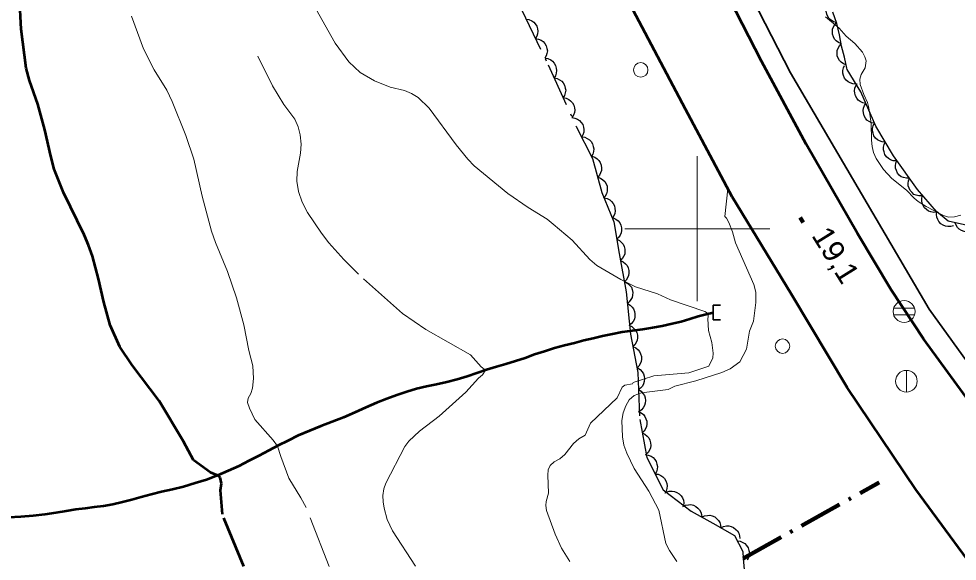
# Model space of a CAD drawing. Extents: x 355726 to 357533, y 5103782 to 5105258.
# Drawn here: x 356353.2 to 356418, y 5104677.1 to 5104714.5 of the extents above; entities that cross this region are included whole.
import ezdxf

# ---------------------------------------------------------------- set-up
doc = ezdxf.new("R2010")
doc.units = 0
doc.header["$LTSCALE"] = 0.6
for name, pattern in [('DASH_DOUBLE_DOT', [9.2, 5, -1.2, 0.3, -1.2, 0.3, -1.2]), ('DOT_DASHED', [7.7, 5, -1.2, 0.3, -1.2]), ('LONG_DASHED', [7.5, 6, -1.5])]:
    doc.linetypes.add(name, pattern=pattern)
for name, color, linetype, lineweight in [('1', 7, 'LONG_DASHED', 53), ('2', 7, 'LONG_DASHED', 13), ('21', 7, 'LONG_DASHED', 35), ('22', 7, 'Continuous', 13), ('26', 7, 'Continuous', 35), ('3', 7, 'Continuous', 140), ('36', 7, 'Continuous', 13), ('4', 7, 'DASH_DOUBLE_DOT', 53), ('41', 7, 'DOT_DASHED', 90), ('44', 7, 'Continuous', 25), ('61', 7, 'Continuous', 13)]:
    doc.layers.add(name, color=color, linetype=linetype, lineweight=lineweight)

msp = doc.modelspace()

# ---------------------------------------------------------------- linework, layer by layer
at = {"layer": '1'}
msp.add_lwpolyline([(356368.7, 5104676.7), (356367.21, 5104680.3), (356367.08, 5104681.96), (356367.16, 5104682.42), (356367.05, 5104682.84), (356366.82, 5104683.01), (356366.39, 5104683.19), (356365.21, 5104684.04), (356364.52, 5104685.33), (356362.86, 5104688.12), (356360.98, 5104690.59), (356360.14, 5104691.86), (356359.46, 5104693.34), (356359.02, 5104694.94), (356358.67, 5104696.54), (356358.24, 5104698.11), (356357.97, 5104698.87), (356357.68, 5104699.59), (356356.25, 5104702.51), (356355.61, 5104704.12), (356355.36, 5104705.01), (356354.96, 5104706.83), (356354.48, 5104708.59), (356353.89, 5104710.23), (356353.67, 5104711.07), (356353.33, 5104713.76), (356353.21, 5104716.01)], dxfattribs=at)
at = {"layer": '2'}
for points in [[(356395.74, 5104695.99), (356394.72, 5104696.51), (356393.07, 5104697.47), (356392.59, 5104697.88), (356391.37, 5104699.22), (356390.05, 5104700.32), (356389.63, 5104700.66), (356388.32, 5104701.47), (356386.93, 5104702.44), (356384.59, 5104704.34), (356384.15, 5104704.8), (356383.36, 5104705.79), (356381.5, 5104708.33), (356380.72, 5104709.05), (356380.26, 5104709.34), (356379.78, 5104709.54), (356378.79, 5104709.76), (356377.72, 5104710.2), (356376.73, 5104710.79), (356375.94, 5104711.51), (356374.99, 5104712.8), (356373.22, 5104715.97)], [(356374.58, 5104676.7), (356372.99, 5104680.76), (356372.64, 5104681.43), (356371.81, 5104682.8), (356371.24, 5104684.3), (356371.02, 5104685.01), (356370.71, 5104685.42), (356369.46, 5104686.84), (356369.09, 5104687.63), (356368.95, 5104688.01), (356369, 5104688.32), (356369.18, 5104688.63), (356369.3, 5104689.01), (356369.37, 5104689.68), (356369.31, 5104690.55), (356369.05, 5104691.59), (356368.7, 5104693.38), (356368.18, 5104695.23), (356367.56, 5104697.05), (356366.73, 5104699.05), (356366.46, 5104699.83), (356365.81, 5104702.25), (356365.25, 5104704.8), (356364.7, 5104706.43), (356363.74, 5104708.79), (356363.37, 5104709.55), (356362.51, 5104710.97), (356361.77, 5104712.42), (356360.93, 5104714.66)], [(356372.36, 5104703.28), (356372.37, 5104703.96), (356372.61, 5104705.21), (356372.65, 5104705.84), (356372.58, 5104706.47), (356372.44, 5104707.03), (356372.21, 5104707.55), (356371.46, 5104708.57), (356370.67, 5104709.86), (356369.65, 5104711.91)], [(356380.55, 5104676.72), (356378.96, 5104679.16), (356378.6, 5104679.94), (356378.38, 5104680.72), (356378.31, 5104681.15), (356378.3, 5104681.59), (356378.35, 5104682.05), (356378.49, 5104682.45), (356379.82, 5104684.97), (356380.08, 5104685.34), (356380.82, 5104686.04), (356382.19, 5104687.07), (356384.02, 5104688.72), (356384.9, 5104689.69), (356385.17, 5104689.93), (356385.38, 5104690.24), (356385.08, 5104690.48), (356384.34, 5104691.3), (356381.25, 5104693.05), (356379.64, 5104694.15), (356376.62, 5104696.86), (356375.59, 5104697.87), (356374.56, 5104699.04), (356374.06, 5104699.69), (356373.09, 5104701.11), (356372.73, 5104701.84), (356372.47, 5104702.57), (356372.36, 5104703.28)], [(356391.2, 5104677.05), (356390.62, 5104677.97), (356390.18, 5104678.93), (356389.6, 5104680.57), (356389.54, 5104680.9), (356389.57, 5104681.19), (356389.72, 5104681.75), (356389.68, 5104683), (356389.71, 5104683.36), (356389.84, 5104683.67), (356390.13, 5104683.93), (356390.51, 5104684.13), (356390.86, 5104684.42), (356391.45, 5104685.19), (356391.83, 5104685.51), (356392.25, 5104685.76), (356392.64, 5104686.59), (356394.46, 5104688.34), (356394.81, 5104689.08), (356395, 5104689.22), (356395.53, 5104689.3), (356395.57, 5104689.4), (356397, 5104689.86), (356399.41, 5104690.07), (356400.81, 5104690.51), (356401.07, 5104691.09), (356401.09, 5104691.41), (356401, 5104692.15), (356400.77, 5104692.99), (356400.74, 5104693.78), (356400.78, 5104694.13), (356400.53, 5104694.3), (356398.16, 5104695.09), (356397.25, 5104695.51), (356395.74, 5104695.99)], [(356398.58, 5104677.05), (356398.08, 5104677.8), (356397.84, 5104678.29), (356397.34, 5104680.59), (356396.65, 5104681.9), (356395.65, 5104683.45), (356395.13, 5104684.53), (356394.94, 5104685.08), (356394.85, 5104685.65), (356394.8, 5104686.78), (356394.89, 5104687.3), (356395.06, 5104687.78), (356395.31, 5104688.19), (356395.65, 5104688.49), (356396.15, 5104688.67), (356397.99, 5104688.91)]]:
    msp.add_lwpolyline(points, dxfattribs=at)
at = {"layer": '2', "linetype": 'Continuous'}
for points in [[(356418.19, 5104700.94), (356417.75, 5104700.83), (356417.34, 5104700.8), (356417, 5104700.91), (356415.81, 5104701.53), (356415.26, 5104701.87), (356414.97, 5104702.11), (356414.44, 5104702.67), (356413.44, 5104703.46), (356412.86, 5104704.09), (356412.36, 5104704.84), (356412.18, 5104705.26), (356412.08, 5104705.67), (356412.03, 5104706.12), (356412.01, 5104707.28), (356411.84, 5104708.34), (356411.76, 5104708.7), (356411.49, 5104709.26), (356411.25, 5104709.95), (356411.22, 5104710.33), (356411.31, 5104710.63), (356411.6, 5104711.09), (356411.67, 5104711.58), (356411.58, 5104711.87), (356411.4, 5104712.18), (356410.88, 5104712.79), (356410.28, 5104713.29), (356409.79, 5104713.83), (356408.86, 5104714.62)], [(356397.99, 5104688.91), (356398.46, 5104689.13), (356399.91, 5104689.51), (356401.7, 5104690.09), (356402.27, 5104690.34), (356402.95, 5104690.82), (356403.4, 5104691.69), (356403.6, 5104692.93), (356403.88, 5104693.63), (356404.04, 5104694.91), (356404.05, 5104695.63), (356403.91, 5104696.15), (356402.65, 5104699.03), (356402.44, 5104699.79), (356402.19, 5104700.43), (356402.03, 5104700.73), (356401.91, 5104700.84), (356402.11, 5104702.75)]]:
    msp.add_lwpolyline(points, dxfattribs=at)
at = {"layer": '21', "linetype": 'Continuous', "lineweight": 53}
for points in [[(356465.23, 5104630.18), (356460.52, 5104635.38), (356455.5, 5104641.22), (356450.72, 5104646.97), (356446.03, 5104652.62), (356443.1, 5104656.3), (356439.05, 5104661.26), (356435.08, 5104666.3), (356431.34, 5104671.04), (356426.74, 5104677.01), (356422.96, 5104682.37), (356419.43, 5104687.21), (356415.61, 5104692.4), (356413.4, 5104695.79), (356411.07, 5104699.67), (356407.53, 5104705.84), (356404.43, 5104711.57), (356400.53, 5104719.2)], [(356503.88, 5104591.24), (356501.22, 5104592.67), (356494.26, 5104596.65), (356488.59, 5104600.26), (356482.8, 5104604.49), (356477.42, 5104608.9), (356471.77, 5104614.15), (356470.67, 5104615.2), (356466.38, 5104619.37), (356460.52, 5104625.79), (356457.89, 5104628.63), (356455.2, 5104631.55), (356449.74, 5104638.07), (356443.65, 5104645.51), (356437.37, 5104653.37), (356432.21, 5104659.91), (356425.89, 5104667.65), (356420.4, 5104674.8), (356415.1, 5104682.01), (356410.34, 5104689.05), (356406.48, 5104695.51), (356402.4, 5104702.2), (356399.2, 5104708.25), (356395.34, 5104715.51)]]:
    msp.add_lwpolyline(points, dxfattribs=at)
at = {"layer": '22', "lineweight": 35}
msp.add_lwpolyline([(356398.99, 5104725.29), (356406.44, 5104710.76), (356416.02, 5104694.45), (356420.84, 5104687.75), (356428.28, 5104677.43), (356431.74, 5104672.96), (356437.23, 5104665.9), (356445.59, 5104655.42), (356455.14, 5104643.74), (356462.64, 5104635.11), (356472.66, 5104624.53), (356482.75, 5104614.79), (356490.22, 5104608.93), (356498.5, 5104603.44), (356506.79, 5104598.67), (356517.76, 5104593.42), (356532.75, 5104586.84)], dxfattribs=at)
at = {"layer": '26'}
for p, q in [((356401.11, 5104693.71), (356401.11, 5104694.72)), ((356401.11, 5104694.72), (356401.61, 5104694.72)), ((356401.11, 5104693.71), (356401.61, 5104693.71))]:
    msp.add_line(p, q, dxfattribs=at)
at = {"layer": '3'}
msp.add_line((356407.11, 5104700.78), (356407.32, 5104700.44), dxfattribs=at)
at = {"layer": '36'}
for p, q in [((356415, 5104694.52), (356413.55, 5104694.52)), ((356413.55, 5104694.06), (356415, 5104694.06)), ((356414.44, 5104688.72), (356414.44, 5104690.22))]:
    msp.add_line(p, q, dxfattribs=at)
for centre, radius in [((356396.099, 5104710.96), 0.5), ((356414.283, 5104694.29), 0.759), ((356405.889, 5104691.9), 0.5), ((356414.437, 5104689.483), 0.75)]:
    msp.add_circle(centre, radius, dxfattribs=at)
at = {"layer": '4'}
msp.add_lwpolyline([(356401.11, 5104694.21), (356400.62, 5104694.09), (356400.07, 5104693.94), (356399.49, 5104693.76), (356398.89, 5104693.59), (356398.26, 5104693.43), (356397.58, 5104693.29), (356396.92, 5104693.16), (356396.21, 5104693.05), (356395.51, 5104692.96), (356394.82, 5104692.86), (356394.14, 5104692.72), (356393.46, 5104692.58), (356392.82, 5104692.42), (356392.18, 5104692.28), (356391.53, 5104692.11), (356390.83, 5104691.94), (356390.14, 5104691.76), (356389.45, 5104691.54), (356388.77, 5104691.32), (356388.12, 5104691.07), (356387.46, 5104690.86), (356386.79, 5104690.66), (356386.15, 5104690.47), (356385.46, 5104690.26), (356384.78, 5104690.04), (356384.11, 5104689.8), (356383.42, 5104689.59), (356382.71, 5104689.42), (356381.99, 5104689.26), (356381.3, 5104689.11), (356380.62, 5104688.95), (356379.94, 5104688.74), (356379.26, 5104688.51), (356378.56, 5104688.26), (356377.85, 5104687.98), (356377.12, 5104687.67), (356376.36, 5104687.33), (356375.57, 5104686.97), (356374.79, 5104686.67), (356374, 5104686.37), (356373.22, 5104686.05), (356372.45, 5104685.73), (356371.74, 5104685.38), (356371.06, 5104685.05), (356370.41, 5104684.7), (356369.73, 5104684.34), (356369.05, 5104683.98), (356368.35, 5104683.62), (356367.62, 5104683.29), (356366.88, 5104682.98), (356366.11, 5104682.69), (356365.33, 5104682.45), (356364.54, 5104682.2), (356363.76, 5104682.01), (356363.02, 5104681.84), (356362.3, 5104681.66), (356361.6, 5104681.49), (356360.96, 5104681.3), (356360.32, 5104681.13), (356359.66, 5104680.98), (356359, 5104680.87), (356358.37, 5104680.79), (356357.75, 5104680.71), (356357.1, 5104680.63), (356356.43, 5104680.51), (356355.72, 5104680.4), (356354.95, 5104680.29), (356354.14, 5104680.2), (356353.29, 5104680.13), (356352.44, 5104680.08)], dxfattribs=at)
at = {"layer": '41'}
msp.add_line((356403.17, 5104677.26), (356412.56, 5104682.49), dxfattribs=at)
at = {"layer": '44', "linetype": 'DOT_DASHED'}
for points in [[(356447.85, 5104716.69), (356443.31, 5104713.92), (356438.92, 5104711.06), (356435.17, 5104708.63), (356432.4, 5104707.23), (356428.75, 5104705.34), (356422.08, 5104701.6), (356420.34, 5104700.61), (356419.08, 5104700.13), (356417.32, 5104700.52), (356416.51, 5104701.18), (356415.2, 5104702.71), (356413.54, 5104705.02), (356412.33, 5104707.08), (356411.29, 5104709.44), (356410.34, 5104710.98), (356410.33, 5104711.07), (356410.16, 5104711.83), (356409.97, 5104712.59), (356409.81, 5104713.37), (356409.63, 5104714.17), (356409.36, 5104714.95)], [(356387.88, 5104715.09), (356389.7, 5104711.31), (356391.65, 5104707.06), (356392.77, 5104704.85), (356393.42, 5104702.51), (356394.25, 5104700.47), (356394.6, 5104698.3), (356395.09, 5104695.66), (356395.4, 5104692.72), (356395.89, 5104690.09), (356396.03, 5104686.85), (356396.52, 5104684.21), (356397.64, 5104682), (356399.57, 5104680.52), (356401.07, 5104679.68), (356402.57, 5104678.84), (356403.14, 5104677.73), (356403.17, 5104677.26), (356403.23, 5104676.5)]]:
    msp.add_lwpolyline(points, dxfattribs=at)
at = {"layer": '44'}
for points in [[(356409.61, 5104714.23), (356409.41, 5104714.28), (356409.24, 5104714.39), (356409.11, 5104714.49), (356409.01, 5104714.64), (356408.94, 5104714.81), (356408.9, 5104715), (356408.89, 5104715.16), (356408.94, 5104715.33), (356409.01, 5104715.5), (356409.12, 5104715.64)], [(356388.18, 5104714.47), (356388.38, 5104714.44), (356388.57, 5104714.35), (356388.71, 5104714.26), (356388.82, 5104714.13), (356388.92, 5104713.97), (356388.97, 5104713.79), (356389, 5104713.63), (356388.97, 5104713.45), (356388.92, 5104713.28), (356388.83, 5104713.12)], [(356409.95, 5104712.76), (356409.75, 5104712.84), (356409.59, 5104712.97), (356409.48, 5104713.08), (356409.4, 5104713.24), (356409.34, 5104713.42), (356409.33, 5104713.61), (356409.34, 5104713.77), (356409.4, 5104713.94), (356409.49, 5104714.1), (356409.62, 5104714.23)], [(356388.83, 5104713.12), (356389.04, 5104713.09), (356389.22, 5104713), (356389.36, 5104712.91), (356389.47, 5104712.78), (356389.57, 5104712.62), (356389.62, 5104712.44), (356389.65, 5104712.28), (356389.62, 5104712.1), (356389.57, 5104711.92), (356389.48, 5104711.77)], [(356410.29, 5104711.3), (356410.1, 5104711.38), (356409.93, 5104711.5), (356409.82, 5104711.61), (356409.73, 5104711.77), (356409.67, 5104711.94), (356409.66, 5104712.13), (356409.66, 5104712.3), (356409.72, 5104712.46), (356409.81, 5104712.63), (356409.93, 5104712.76)], [(356389.49, 5104711.77), (356389.69, 5104711.74), (356389.88, 5104711.65), (356390.01, 5104711.56), (356390.12, 5104711.42), (356390.22, 5104711.26), (356390.27, 5104711.07), (356390.29, 5104710.91), (356390.26, 5104710.74), (356390.21, 5104710.56), (356390.11, 5104710.41)], [(356410.96, 5104709.98), (356410.75, 5104709.99), (356410.56, 5104710.06), (356410.41, 5104710.13), (356410.28, 5104710.25), (356410.17, 5104710.4), (356410.1, 5104710.58), (356410.05, 5104710.74), (356410.06, 5104710.91), (356410.09, 5104711.09), (356410.17, 5104711.26)], [(356390.11, 5104710.41), (356390.32, 5104710.37), (356390.5, 5104710.28), (356390.64, 5104710.19), (356390.75, 5104710.06), (356390.84, 5104709.9), (356390.89, 5104709.71), (356390.92, 5104709.55), (356390.89, 5104709.38), (356390.83, 5104709.2), (356390.74, 5104709.05)], [(356411.64, 5104708.65), (356411.43, 5104708.69), (356411.25, 5104708.78), (356411.12, 5104708.87), (356411.01, 5104709.01), (356410.92, 5104709.17), (356410.87, 5104709.36), (356410.85, 5104709.52), (356410.88, 5104709.7), (356410.94, 5104709.87), (356411.03, 5104710.02)], [(356390.74, 5104709.05), (356390.94, 5104709.01), (356391.13, 5104708.92), (356391.26, 5104708.83), (356391.38, 5104708.69), (356391.47, 5104708.53), (356391.52, 5104708.35), (356391.54, 5104708.19), (356391.52, 5104708.01), (356391.46, 5104707.84), (356391.36, 5104707.68)], [(356412.24, 5104707.28), (356412.04, 5104707.31), (356411.86, 5104707.41), (356411.72, 5104707.5), (356411.61, 5104707.64), (356411.52, 5104707.8), (356411.48, 5104707.99), (356411.45, 5104708.15), (356411.48, 5104708.32), (356411.54, 5104708.5), (356411.64, 5104708.65)], [(356391.34, 5104707.67), (356391.55, 5104707.64), (356391.73, 5104707.56), (356391.87, 5104707.47), (356391.99, 5104707.34), (356392.09, 5104707.19), (356392.14, 5104707), (356392.18, 5104706.84), (356392.16, 5104706.67), (356392.11, 5104706.49), (356392.02, 5104706.33)], [(356412.98, 5104705.97), (356412.77, 5104705.99), (356412.58, 5104706.06), (356412.44, 5104706.14), (356412.31, 5104706.26), (356412.2, 5104706.41), (356412.14, 5104706.59), (356412.09, 5104706.75), (356412.1, 5104706.92), (356412.14, 5104707.1), (356412.22, 5104707.27)], [(356392.02, 5104706.33), (356392.23, 5104706.31), (356392.41, 5104706.22), (356392.55, 5104706.14), (356392.67, 5104706.01), (356392.77, 5104705.85), (356392.82, 5104705.67), (356392.85, 5104705.51), (356392.83, 5104705.33), (356392.78, 5104705.15), (356392.7, 5104704.99)], [(356413.74, 5104704.68), (356413.53, 5104704.69), (356413.34, 5104704.76), (356413.2, 5104704.84), (356413.07, 5104704.97), (356412.96, 5104705.12), (356412.9, 5104705.3), (356412.85, 5104705.45), (356412.86, 5104705.63), (356412.9, 5104705.81), (356412.98, 5104705.97)], [(356392.73, 5104705.01), (356392.92, 5104704.94), (356393.09, 5104704.82), (356393.21, 5104704.71), (356393.3, 5104704.56), (356393.36, 5104704.38), (356393.38, 5104704.19), (356393.38, 5104704.03), (356393.33, 5104703.86), (356393.24, 5104703.7), (356393.13, 5104703.56)], [(356414.65, 5104703.48), (356414.44, 5104703.48), (356414.24, 5104703.53), (356414.09, 5104703.59), (356413.95, 5104703.7), (356413.83, 5104703.84), (356413.75, 5104704.02), (356413.69, 5104704.17), (356413.69, 5104704.35), (356413.71, 5104704.53), (356413.77, 5104704.7)], [(356393.13, 5104703.56), (356393.33, 5104703.49), (356393.49, 5104703.38), (356393.61, 5104703.26), (356393.7, 5104703.11), (356393.77, 5104702.94), (356393.79, 5104702.75), (356393.79, 5104702.59), (356393.73, 5104702.42), (356393.65, 5104702.25), (356393.53, 5104702.12)], [(356415.52, 5104702.26), (356415.31, 5104702.26), (356415.12, 5104702.31), (356414.96, 5104702.37), (356414.83, 5104702.49), (356414.71, 5104702.63), (356414.62, 5104702.8), (356414.57, 5104702.95), (356414.56, 5104703.13), (356414.58, 5104703.31), (356414.65, 5104703.48)], [(356393.57, 5104702.13), (356393.78, 5104702.09), (356393.96, 5104701.99), (356394.09, 5104701.89), (356394.2, 5104701.75), (356394.28, 5104701.59), (356394.32, 5104701.4), (356394.34, 5104701.24), (356394.3, 5104701.06), (356394.24, 5104700.89), (356394.14, 5104700.74)], [(356416.53, 5104701.15), (356416.33, 5104701.13), (356416.13, 5104701.17), (356415.97, 5104701.22), (356415.82, 5104701.32), (356415.69, 5104701.45), (356415.59, 5104701.61), (356415.53, 5104701.76), (356415.5, 5104701.93), (356415.51, 5104702.12), (356415.56, 5104702.29)], [(356417.7, 5104700.21), (356417.5, 5104700.15), (356417.3, 5104700.15), (356417.13, 5104700.17), (356416.97, 5104700.24), (356416.82, 5104700.35), (356416.69, 5104700.49), (356416.6, 5104700.63), (356416.55, 5104700.79), (356416.52, 5104700.98), (356416.54, 5104701.16)], [(356394.2, 5104700.76), (356394.39, 5104700.67), (356394.54, 5104700.54), (356394.65, 5104700.41), (356394.72, 5104700.25), (356394.77, 5104700.07), (356394.77, 5104699.88), (356394.75, 5104699.72), (356394.68, 5104699.56), (356394.57, 5104699.4), (356394.44, 5104699.28)], [(356419.26, 5104700.09), (356419.11, 5104699.95), (356418.93, 5104699.85), (356418.77, 5104699.8), (356418.6, 5104699.79), (356418.42, 5104699.82), (356418.24, 5104699.89), (356418.09, 5104699.97), (356417.97, 5104700.09), (356417.87, 5104700.25), (356417.8, 5104700.41)], [(356394.44, 5104699.28), (356394.63, 5104699.19), (356394.78, 5104699.06), (356394.89, 5104698.93), (356394.96, 5104698.77), (356395.01, 5104698.59), (356395.01, 5104698.4), (356394.99, 5104698.24), (356394.91, 5104698.08), (356394.81, 5104697.92), (356394.68, 5104697.8)], [(356394.69, 5104697.8), (356394.88, 5104697.72), (356395.04, 5104697.58), (356395.15, 5104697.46), (356395.22, 5104697.3), (356395.27, 5104697.12), (356395.28, 5104696.93), (356395.26, 5104696.77), (356395.19, 5104696.61), (356395.09, 5104696.45), (356394.97, 5104696.33)], [(356395.02, 5104696.33), (356395.2, 5104696.23), (356395.35, 5104696.09), (356395.45, 5104695.96), (356395.51, 5104695.8), (356395.55, 5104695.61), (356395.53, 5104695.42), (356395.51, 5104695.26), (356395.42, 5104695.11), (356395.31, 5104694.96), (356395.18, 5104694.84)], [(356395.18, 5104694.84), (356395.36, 5104694.74), (356395.5, 5104694.6), (356395.6, 5104694.47), (356395.67, 5104694.3), (356395.7, 5104694.12), (356395.69, 5104693.93), (356395.66, 5104693.77), (356395.58, 5104693.61), (356395.47, 5104693.47), (356395.33, 5104693.35)], [(356395.28, 5104693.34), (356395.48, 5104693.26), (356395.63, 5104693.13), (356395.74, 5104693), (356395.82, 5104692.85), (356395.87, 5104692.67), (356395.87, 5104692.48), (356395.85, 5104692.31), (356395.79, 5104692.15), (356395.69, 5104691.99), (356395.56, 5104691.87)], [(356395.56, 5104691.87), (356395.75, 5104691.78), (356395.91, 5104691.65), (356396.02, 5104691.53), (356396.09, 5104691.37), (356396.14, 5104691.19), (356396.14, 5104691), (356396.13, 5104690.84), (356396.06, 5104690.68), (356395.96, 5104690.52), (356395.83, 5104690.39)], [(356395.88, 5104690.4), (356396.05, 5104690.29), (356396.19, 5104690.14), (356396.28, 5104690), (356396.33, 5104689.83), (356396.36, 5104689.65), (356396.33, 5104689.46), (356396.3, 5104689.3), (356396.21, 5104689.15), (356396.09, 5104689.01), (356395.94, 5104688.9)], [(356395.94, 5104688.9), (356396.12, 5104688.79), (356396.25, 5104688.64), (356396.35, 5104688.5), (356396.4, 5104688.33), (356396.42, 5104688.15), (356396.4, 5104687.96), (356396.36, 5104687.8), (356396.27, 5104687.65), (356396.15, 5104687.51), (356396.01, 5104687.4)], [(356395.93, 5104687.39), (356396.12, 5104687.31), (356396.28, 5104687.18), (356396.39, 5104687.05), (356396.46, 5104686.89), (356396.51, 5104686.72), (356396.51, 5104686.52), (356396.5, 5104686.36), (356396.43, 5104686.2), (356396.33, 5104686.04), (356396.2, 5104685.92)], [(356396.2, 5104685.92), (356396.39, 5104685.83), (356396.55, 5104685.7), (356396.66, 5104685.58), (356396.73, 5104685.42), (356396.78, 5104685.24), (356396.79, 5104685.05), (356396.77, 5104684.89), (356396.7, 5104684.73), (356396.6, 5104684.57), (356396.48, 5104684.44)], [(356396.41, 5104684.42), (356396.62, 5104684.39), (356396.81, 5104684.31), (356396.95, 5104684.22), (356397.06, 5104684.09), (356397.16, 5104683.94), (356397.22, 5104683.75), (356397.25, 5104683.59), (356397.23, 5104683.42), (356397.18, 5104683.24), (356397.09, 5104683.08)], [(356397.09, 5104683.08), (356397.3, 5104683.06), (356397.48, 5104682.97), (356397.62, 5104682.89), (356397.74, 5104682.76), (356397.84, 5104682.6), (356397.9, 5104682.42), (356397.93, 5104682.26), (356397.91, 5104682.08), (356397.86, 5104681.9), (356397.77, 5104681.74)], [(356397.87, 5104681.83), (356398.07, 5104681.89), (356398.27, 5104681.9), (356398.43, 5104681.88), (356398.59, 5104681.81), (356398.75, 5104681.71), (356398.88, 5104681.57), (356398.98, 5104681.44), (356399.04, 5104681.28), (356399.07, 5104681.09), (356399.06, 5104680.91)], [(356399.01, 5104680.84), (356399.19, 5104680.93), (356399.39, 5104680.96), (356399.56, 5104680.97), (356399.73, 5104680.93), (356399.9, 5104680.85), (356400.05, 5104680.73), (356400.16, 5104680.61), (356400.24, 5104680.46), (356400.3, 5104680.28), (356400.32, 5104680.1)], [(356400.32, 5104680.1), (356400.5, 5104680.2), (356400.7, 5104680.23), (356400.87, 5104680.24), (356401.04, 5104680.19), (356401.21, 5104680.12), (356401.36, 5104680), (356401.47, 5104679.88), (356401.55, 5104679.73), (356401.61, 5104679.55), (356401.62, 5104679.37)], [(356401.62, 5104679.37), (356401.81, 5104679.46), (356402.01, 5104679.5), (356402.18, 5104679.5), (356402.35, 5104679.46), (356402.51, 5104679.38), (356402.66, 5104679.26), (356402.78, 5104679.15), (356402.86, 5104678.99), (356402.92, 5104678.82), (356402.93, 5104678.64)], [(356402.76, 5104678.47), (356402.97, 5104678.45), (356403.15, 5104678.36), (356403.29, 5104678.28), (356403.41, 5104678.15), (356403.51, 5104677.99), (356403.57, 5104677.81), (356403.6, 5104677.65), (356403.58, 5104677.47), (356403.53, 5104677.29), (356403.45, 5104677.14)]]:
    msp.add_lwpolyline(points, dxfattribs=at)
at = {"layer": '61'}
for p, q in [((356400, 5104695), (356400, 5104705)), ((356395, 5104700), (356405, 5104700))]:
    msp.add_line(p, q, dxfattribs=at)

# ---------------------------------------------------------------- texts
at = {"layer": '3', "width": 1.05}
msp.add_text('19,1   ', height=1.5, rotation=301.893, dxfattribs=at).set_placement((356407.85, 5104699.54))

doc.saveas('drawing.dxf')
